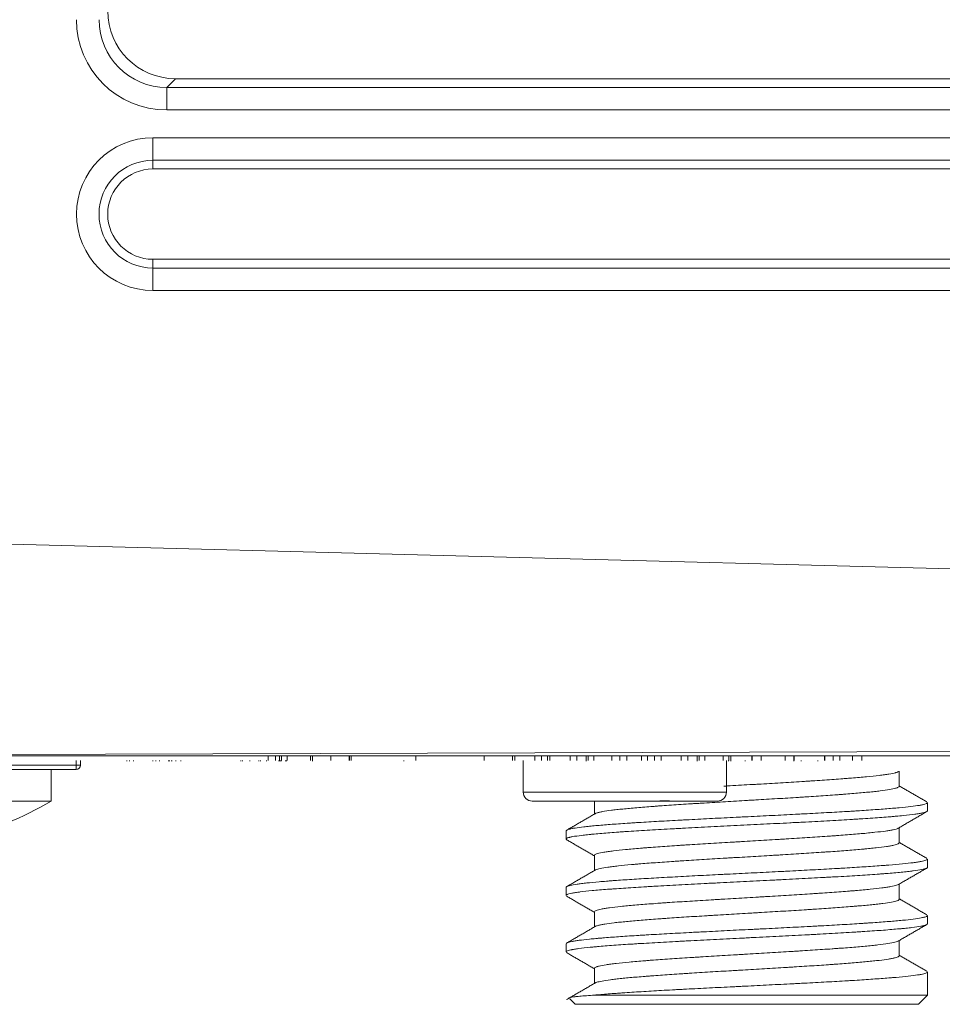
# Model space of a CAD drawing. Header units: millimetres. Extents: x 990 to 1809, y 0 to 562.
# Tile 455 of 550: x 1447 to 1467, y 273 to 295. Entities that reach past the tile are written whole.
import ezdxf

# ---------------------------------------------------------------- set-up
doc = ezdxf.new("R2010")
doc.units = ezdxf.units.MM
doc.layers.add('1', color=7, linetype='Continuous', true_color=0xffffff)
doc.layers.add('10', color=7, linetype='Continuous')

msp = doc.modelspace()

# ---------------------------------------------------------------- linework, layer by layer
at = {"layer": '1', "color": 7, "linetype": 'Continuous', "lineweight": 18}
for p, q in [((1450.503, 293.638), (1450.311, 293.445)), ((1475.504, 293.638), (1450.503, 293.638)), ((1450.311, 293.445), (1474.504, 293.445)), ((1450.311, 292.946), (1450.311, 293.445)), ((1474.504, 292.946), (1450.311, 292.946)), ((1450.004, 292.33), (1474.504, 292.33)), ((1450.004, 291.831), (1450.004, 292.33)), ((1450.004, 291.831), (1450.004, 291.638)), ((1474.504, 291.831), (1450.004, 291.831)), ((1475.504, 291.638), (1450.004, 291.638)), ((1475.504, 289.638), (1450.004, 289.638)), ((1450.004, 289.638), (1450.004, 289.445)), ((1450.004, 289.445), (1475.504, 289.445)), ((1450.004, 289.445), (1450.004, 288.946)), ((1474.504, 288.946), (1450.004, 288.946)), ((1438.411, 283.551), (1474.504, 282.605)), ((1438.448, 278.648), (1474.474, 278.753)), ((1474.484, 278.638), (1438.461, 278.638)), ((1449.425, 278.638), (1449.425, 278.638)), ((1449.425, 278.538), (1449.425, 278.526)), ((1449.485, 278.638), (1449.485, 278.638)), ((1449.485, 278.538), (1449.485, 278.526)), ((1449.572, 278.638), (1449.572, 278.638)), ((1449.572, 278.538), (1449.572, 278.526)), ((1450.003, 278.638), (1450.003, 278.638)), ((1450.003, 278.526), (1450.003, 278.538)), ((1450.066, 278.638), (1450.066, 278.638)), ((1450.066, 278.538), (1450.066, 278.526)), ((1450.149, 278.638), (1450.149, 278.638)), ((1450.149, 278.526), (1450.149, 278.538)), ((1450.348, 278.638), (1450.348, 278.638)), ((1450.348, 278.538), (1450.348, 278.526)), ((1450.363, 278.638), (1450.363, 278.638)), ((1450.363, 278.538), (1450.363, 278.526)), ((1450.369, 278.638), (1450.369, 278.638)), ((1450.369, 278.538), (1450.369, 278.526)), ((1450.416, 278.638), (1450.416, 278.638)), ((1450.416, 278.538), (1450.416, 278.526)), ((1450.422, 278.638), (1450.422, 278.638)), ((1450.422, 278.538), (1450.422, 278.526)), ((1450.512, 278.638), (1450.512, 278.638)), ((1450.512, 278.538), (1450.512, 278.526)), ((1450.623, 278.638), (1450.623, 278.638)), ((1450.623, 278.526), (1450.623, 278.538)), ((1451.951, 278.638), (1451.951, 278.638)), ((1451.951, 278.538), (1451.951, 278.526)), ((1451.99, 278.638), (1451.99, 278.638)), ((1451.99, 278.538), (1451.99, 278.526)), ((1452.147, 278.638), (1452.147, 278.638)), ((1452.147, 278.538), (1452.147, 278.526)), ((1452.353, 278.638), (1452.353, 278.638)), ((1452.353, 278.538), (1452.353, 278.526)), ((1452.387, 278.638), (1452.387, 278.638)), ((1452.387, 278.538), (1452.387, 278.526)), ((1452.521, 278.638), (1452.521, 278.638)), ((1452.521, 278.538), (1452.521, 278.526)), ((1452.555, 278.638), (1452.555, 278.538)), ((1452.559, 278.638), (1452.559, 278.538)), ((1452.607, 278.638), (1452.607, 278.638)), ((1452.721, 278.638), (1452.721, 278.538)), ((1452.793, 278.538), (1452.793, 278.526)), ((1452.81, 278.638), (1452.81, 278.538)), ((1452.814, 278.538), (1452.814, 278.526)), ((1452.826, 278.538), (1452.826, 278.526)), ((1452.835, 278.538), (1452.835, 278.526)), ((1452.846, 278.638), (1452.846, 278.638)), ((1452.846, 278.538), (1452.846, 278.526)), ((1452.852, 278.638), (1452.852, 278.538)), ((1452.941, 278.538), (1452.941, 278.526)), ((1452.945, 278.638), (1452.945, 278.638)), ((1452.962, 278.638), (1452.962, 278.638)), ((1452.962, 278.538), (1452.962, 278.526)), ((1452.975, 278.638), (1452.975, 278.538)), ((1453.493, 278.638), (1453.493, 278.538)), ((1453.536, 278.526), (1453.536, 278.638)), ((1453.944, 278.638), (1453.944, 278.538)), ((1454.347, 278.638), (1454.347, 278.538)), ((1454.356, 278.638), (1454.356, 278.538)), ((1454.394, 278.638), (1454.394, 278.538)), ((1455.561, 278.638), (1455.561, 278.638)), ((1455.561, 278.538), (1455.561, 278.526)), ((1455.824, 278.638), (1455.824, 278.538)), ((1457.34, 278.638), (1457.34, 278.538)), ((1457.965, 278.638), (1457.965, 278.538)), ((1458.017, 278.638), (1458.017, 278.538)), ((1458.461, 278.638), (1458.461, 278.538)), ((1458.61, 278.638), (1458.61, 278.538)), ((1458.744, 278.638), (1458.744, 278.538)), ((1458.796, 278.638), (1458.796, 278.538)), ((1459.24, 278.638), (1459.24, 278.538)), ((1459.389, 278.638), (1459.389, 278.538)), ((1459.595, 278.638), (1459.595, 278.526)), ((1459.639, 278.638), (1459.639, 278.538)), ((1459.766, 278.638), (1459.766, 278.538)), ((1460.169, 278.638), (1460.169, 278.538)), ((1460.5, 278.638), (1460.5, 278.538)), ((1460.822, 278.638), (1460.822, 278.538)), ((1460.954, 278.638), (1460.954, 278.538)), ((1461.114, 278.638), (1461.114, 278.538)), ((1461.255, 278.638), (1461.255, 278.538)), ((1461.704, 278.638), (1461.704, 278.538)), ((1461.85, 278.638), (1461.85, 278.538)), ((1462.057, 278.638), (1462.057, 278.526)), ((1462.101, 278.638), (1462.101, 278.538)), ((1462.228, 278.638), (1462.228, 278.538)), ((1462.63, 278.638), (1462.63, 278.538)), ((1462.752, 278.638), (1462.752, 278.638)), ((1462.752, 278.538), (1462.752, 278.526)), ((1462.758, 278.638), (1462.758, 278.538)), ((1462.802, 278.526), (1462.802, 278.638)), ((1463.122, 278.638), (1463.122, 278.638)), ((1463.122, 278.526), (1463.122, 278.538)), ((1463.269, 278.638), (1463.269, 278.538)), ((1463.277, 278.638), (1463.277, 278.538)), ((1463.473, 278.638), (1463.473, 278.538)), ((1464.003, 278.638), (1464.003, 278.538)), ((1464.199, 278.638), (1464.199, 278.526)), ((1464.201, 278.638), (1464.201, 278.538)), ((1464.356, 278.638), (1464.356, 278.638)), ((1464.356, 278.538), (1464.356, 278.526)), ((1464.726, 278.638), (1464.726, 278.638)), ((1464.726, 278.526), (1464.726, 278.538)), ((1464.873, 278.638), (1464.873, 278.538)), ((1464.881, 278.638), (1464.881, 278.538)), ((1465.067, 278.638), (1465.067, 278.538)), ((1465.216, 278.638), (1465.216, 278.538)), ((1465.492, 278.638), (1465.492, 278.538)), ((1465.7, 278.638), (1465.7, 278.538)), ((1447.754, 277.638), (1447.754, 278.338)), ((1443.254, 277.638), (1447.754, 277.638))]:
    msp.add_line(p, q, dxfattribs=at)
for centre, radius, start, end in [((1450.004, 290.638), 1.692, 90, 270), ((1450.004, 290.638), 1.193, 90, 270), ((1450.004, 290.638), 1, 90, 270), ((1443.254, 285.476), 9.038, 286.0589, 299.8628)]:
    msp.add_arc(centre, radius, start, end, dxfattribs=at)
for centre, major_axis, ratio, start_param, end_param in [((1450.505, 295.139), (1.062, 1.062), 0.998783, 2.356803, 3.926382), ((1450.313, 294.947), (1.416, 1.416), 0.998783, 2.356803, 3.926382), ((1450.313, 294.947), (-1.063, -1.063), 0.997973, 5.498396, 7.067974)]:
    msp.add_ellipse(centre, major_axis=major_axis, ratio=ratio, start_param=start_param, end_param=end_param, dxfattribs=at)
msp.add_open_spline([(1460.34, 278.538), (1460.34, 278.638)], degree=1, dxfattribs=at)
msp.add_open_spline([(1464.199, 278.638), (1464.199, 278.638), (1464.199, 278.638), (1464.199, 278.638), (1464.212, 278.638), (1464.236, 278.638)], degree=3, knots=[0, 0, 0, 0, 0.305261, 0.305261, 1, 1, 1, 1], dxfattribs=at)
at = {"layer": '10', "color": 7, "linetype": 'Continuous', "lineweight": 18}
for p, q in [((1448.304, 278.638), (1448.304, 278.638)), ((1448.304, 278.438), (1448.304, 278.538)), ((1448.404, 278.638), (1448.404, 278.638)), ((1448.404, 278.538), (1448.404, 278.438)), ((1457.254, 278.638), (1457.254, 278.635)), ((1458.204, 278.638), (1458.204, 278.638)), ((1458.204, 278.538), (1458.204, 277.838)), ((1462.704, 278.638), (1462.704, 278.638)), ((1462.704, 277.838), (1462.704, 278.538)), ((1440.594, 278.438), (1448.304, 278.438)), ((1448.304, 278.338), (1440.594, 278.338)), ((1448.404, 278.438), (1448.304, 278.438)), ((1448.304, 278.438), (1448.304, 278.338)), ((1466.529, 277.965), (1466.529, 278.301)), ((1460.454, 277.838), (1458.204, 277.838)), ((1462.704, 277.838), (1460.454, 277.838)), ((1458.404, 277.638), (1460.454, 277.638)), ((1459.779, 277.638), (1459.779, 277.35)), ((1460.454, 277.638), (1462.504, 277.638)), ((1461.232, 277.648), (1461.444, 277.648)), ((1461.554, 277.648), (1461.554, 277.638)), ((1461.854, 277.648), (1461.854, 277.638)), ((1467.154, 277.422), (1467.154, 277.604)), ((1459.154, 276.979), (1459.154, 276.797)), ((1466.529, 276.715), (1466.529, 277.051)), ((1459.779, 276.436), (1459.779, 276.1)), ((1467.154, 276.172), (1467.154, 276.354)), ((1459.154, 275.729), (1459.154, 275.547)), ((1466.529, 275.465), (1466.529, 275.801)), ((1459.779, 275.186), (1459.779, 274.85)), ((1467.154, 274.922), (1467.154, 275.104)), ((1466.529, 274.215), (1466.529, 274.551)), ((1459.154, 274.479), (1459.154, 274.297)), ((1459.779, 273.936), (1459.779, 273.6)), ((1467.154, 273.672), (1467.154, 273.854)), ((1467.154, 273.338), (1467.154, 273.672)), ((1459.233, 273.259), (1459.354, 273.138)), ((1459.738, 273.338), (1467.154, 273.338)), ((1467.154, 273.338), (1466.954, 273.138)), ((1459.354, 273.138), (1466.954, 273.138))]:
    msp.add_line(p, q, dxfattribs=at)
for centre, radius, start, end in [((1448.304, 278.438), 0.1, 270, 0), ((1458.404, 277.838), 0.2, 180, 270), ((1462.504, 277.838), 0.2, 270, 0)]:
    msp.add_arc(centre, radius, start, end, dxfattribs=at)
for points, knots in [([(1466.512, 278.291), (1466.506, 278.288), (1466.499, 278.284), (1466.485, 278.279), (1466.478, 278.276), (1466.462, 278.271), (1466.454, 278.269), (1466.407, 278.257), (1466.359, 278.247), (1466.269, 278.232), (1466.22, 278.225), (1466.164, 278.218), (1466.125, 278.213), (1466.105, 278.21), (1466.002, 278.198), (1465.909, 278.188), (1465.705, 278.169), (1465.593, 278.159), (1465.442, 278.147), (1465.411, 278.144), (1465.348, 278.139), (1465.316, 278.137), (1465.22, 278.13), (1465.154, 278.125), (1464.95, 278.11), (1464.808, 278.1), (1464.623, 278.088), (1464.585, 278.086), (1464.51, 278.081), (1464.471, 278.078), (1464.355, 278.071), (1464.277, 278.066), (1464.041, 278.051), (1463.88, 278.042), (1463.636, 278.027), (1463.513, 278.02), (1463.388, 278.012), (1463.304, 278.007), (1463.263, 278.005), (1463.055, 277.993), (1462.889, 277.983), (1462.7, 277.972), (1462.673, 277.97), (1462.647, 277.969)], [0, 0, 0, 0, 0.030557, 0.030557, 0.053292, 0.053292, 0.076028, 0.076028, 0.16697, 0.16697, 0.212441, 0.235176, 0.235176, 0.257912, 0.257912, 0.348854, 0.348854, 0.439796, 0.439796, 0.462532, 0.462532, 0.485267, 0.485267, 0.530738, 0.530738, 0.621681, 0.621681, 0.644416, 0.644416, 0.667152, 0.667152, 0.712623, 0.712623, 0.803565, 0.803565, 0.849036, 0.871771, 0.871771, 0.894507, 0.894507, 0.985449, 0.985449, 1, 1, 1, 1]), ([(1459.796, 277.36), (1459.806, 277.366), (1459.82, 277.372), (1459.847, 277.38), (1459.855, 277.382), (1459.873, 277.387), (1459.883, 277.39), (1459.915, 277.397), (1459.938, 277.402), (1460.018, 277.416), (1460.081, 277.426), (1460.193, 277.44), (1460.232, 277.445), (1460.296, 277.452), (1460.318, 277.454), (1460.363, 277.459), (1460.386, 277.461), (1460.504, 277.473), (1460.608, 277.483), (1460.831, 277.502), (1460.951, 277.511), (1461.112, 277.523), (1461.145, 277.526), (1461.211, 277.531), (1461.244, 277.533), (1461.345, 277.54), (1461.414, 277.545), (1461.624, 277.559), (1461.77, 277.569), (1461.958, 277.581), (1461.997, 277.583), (1462.074, 277.588), (1462.112, 277.59), (1462.229, 277.597), (1462.307, 277.602), (1462.544, 277.616), (1462.703, 277.626), (1462.944, 277.64), (1463.025, 277.645), (1463.147, 277.652), (1463.188, 277.655), (1463.27, 277.66), (1463.311, 277.662), (1463.513, 277.674), (1463.673, 277.683), (1463.989, 277.702), (1464.145, 277.712), (1464.337, 277.724), (1464.375, 277.726), (1464.451, 277.731), (1464.488, 277.734), (1464.599, 277.741), (1464.672, 277.745), (1464.886, 277.76), (1465.022, 277.769), (1465.186, 277.781), (1465.218, 277.784), (1465.282, 277.788), (1465.313, 277.791), (1465.406, 277.798), (1465.466, 277.803), (1465.639, 277.817), (1465.745, 277.827), (1465.892, 277.841), (1465.962, 277.848), (1466.027, 277.855), (1466.069, 277.86), (1466.089, 277.862), (1466.187, 277.874), (1466.255, 277.884), (1466.369, 277.903), (1466.415, 277.912), (1466.459, 277.924), (1466.467, 277.927), (1466.482, 277.932), (1466.488, 277.934), (1466.506, 277.941), (1466.514, 277.946), (1466.526, 277.956), (1466.529, 277.96), (1466.529, 277.965)], [0, 0, 0, 0, 0.029345, 0.029345, 0.041177, 0.041177, 0.05301, 0.05301, 0.076675, 0.076675, 0.124006, 0.124006, 0.147671, 0.147671, 0.159504, 0.159504, 0.171337, 0.171337, 0.218667, 0.218667, 0.265998, 0.265998, 0.27783, 0.27783, 0.289663, 0.289663, 0.313328, 0.313328, 0.360659, 0.360659, 0.372492, 0.372492, 0.384324, 0.384324, 0.407989, 0.407989, 0.45532, 0.45532, 0.478985, 0.478985, 0.490818, 0.490818, 0.502651, 0.502651, 0.549981, 0.549981, 0.597312, 0.597312, 0.609144, 0.609144, 0.620977, 0.620977, 0.644642, 0.644642, 0.691973, 0.691973, 0.703806, 0.703806, 0.715638, 0.715638, 0.739304, 0.739304, 0.786634, 0.786634, 0.810299, 0.822132, 0.822132, 0.833965, 0.833965, 0.881295, 0.881295, 0.928626, 0.928626, 0.940459, 0.940459, 0.952291, 0.952291, 0.975956, 0.975956, 1, 1, 1, 1]), ([(1467.154, 277.604), (1467.154, 277.602), (1467.153, 277.6), (1467.146, 277.589), (1467.128, 277.58), (1467.084, 277.567), (1467.067, 277.562), (1467.036, 277.556), (1467.025, 277.553), (1467.001, 277.549), (1466.989, 277.547), (1466.923, 277.536), (1466.86, 277.527), (1466.712, 277.509), (1466.627, 277.501), (1466.507, 277.489), (1466.483, 277.487), (1466.432, 277.483), (1466.355, 277.476), (1466.273, 277.47), (1466.103, 277.457), (1465.981, 277.448), (1465.784, 277.435), (1465.717, 277.43), (1465.612, 277.423), (1465.577, 277.421), (1465.505, 277.417), (1465.469, 277.414), (1465.286, 277.403), (1465.135, 277.395), (1464.82, 277.377), (1464.658, 277.368), (1464.448, 277.357), (1464.405, 277.355), (1464.32, 277.351), (1464.192, 277.344), (1464.063, 277.337), (1463.803, 277.324), (1463.629, 277.315), (1463.364, 277.302), (1463.275, 277.298), (1463.142, 277.291), (1463.097, 277.289), (1463.007, 277.285), (1462.963, 277.282), (1462.741, 277.271), (1462.39, 277.254), (1462.048, 277.236), (1461.837, 277.225), (1461.795, 277.223), (1461.711, 277.218), (1461.587, 277.212), (1461.465, 277.205), (1461.227, 277.192), (1461.075, 277.183), (1460.854, 277.17), (1460.782, 277.166), (1460.677, 277.159), (1460.642, 277.157), (1460.573, 277.152), (1460.539, 277.15), (1460.372, 277.139), (1460.247, 277.13), (1460.016, 277.113), (1459.909, 277.104), (1459.787, 277.093), (1459.763, 277.091), (1459.717, 277.086), (1459.694, 277.084), (1459.628, 277.077), (1459.587, 277.073), (1459.472, 277.06), (1459.407, 277.051), (1459.324, 277.038), (1459.3, 277.033), (1459.267, 277.027), (1459.256, 277.024), (1459.237, 277.02), (1459.229, 277.018), (1459.188, 277.007), (1459.168, 276.998), (1459.156, 276.986), (1459.154, 276.983), (1459.154, 276.979)], [0, 0, 0, 0, 0.011001, 0.011001, 0.053309, 0.053309, 0.074463, 0.074463, 0.085041, 0.085041, 0.095618, 0.095618, 0.137926, 0.137926, 0.180234, 0.180234, 0.190811, 0.190811, 0.201388, 0.222543, 0.222543, 0.264851, 0.264851, 0.286005, 0.286005, 0.296582, 0.296582, 0.307159, 0.307159, 0.349468, 0.349468, 0.391776, 0.391776, 0.402353, 0.402353, 0.41293, 0.434084, 0.434084, 0.476393, 0.476393, 0.497547, 0.497547, 0.508124, 0.508124, 0.518701, 0.518701, 0.561009, 0.603318, 0.603318, 0.613895, 0.613895, 0.624472, 0.645626, 0.645626, 0.687934, 0.687934, 0.709088, 0.709088, 0.719665, 0.719665, 0.730243, 0.730243, 0.772551, 0.772551, 0.814859, 0.814859, 0.825436, 0.825436, 0.836013, 0.836013, 0.857167, 0.857167, 0.899476, 0.899476, 0.92063, 0.92063, 0.931207, 0.931207, 0.941784, 0.941784, 0.984092, 0.984092, 1, 1, 1, 1]), ([(1459.169, 276.78), (1459.162, 276.784), (1459.157, 276.788), (1459.151, 276.802), (1459.161, 276.812), (1459.191, 276.824), (1459.198, 276.827), (1459.21, 276.83), (1459.214, 276.832), (1459.223, 276.834), (1459.246, 276.84), (1459.275, 276.846), (1459.353, 276.861), (1459.419, 276.87), (1459.538, 276.885), (1459.581, 276.89), (1459.651, 276.897), (1459.675, 276.9), (1459.724, 276.904), (1459.75, 276.907), (1459.881, 276.919), (1459.997, 276.929), (1460.187, 276.943), (1460.254, 276.948), (1460.357, 276.955), (1460.392, 276.958), (1460.464, 276.963), (1460.501, 276.965), (1460.687, 276.977), (1460.844, 276.987), (1461.172, 277.006), (1461.344, 277.016), (1461.546, 277.027), (1461.568, 277.028), (1461.614, 277.031), (1461.637, 277.032), (1461.705, 277.036), (1461.751, 277.038), (1461.889, 277.045), (1461.982, 277.05), (1462.264, 277.065), (1462.455, 277.075), (1462.745, 277.089), (1462.843, 277.094), (1463.04, 277.104), (1463.138, 277.108), (1463.431, 277.123), (1463.625, 277.133), (1463.913, 277.147), (1464.009, 277.152), (1464.152, 277.16), (1464.199, 277.162), (1464.27, 277.166), (1464.294, 277.167), (1464.341, 277.169), (1464.364, 277.171), (1464.575, 277.181), (1464.755, 277.191), (1465.104, 277.211), (1465.272, 277.22), (1465.474, 277.233), (1465.514, 277.235), (1465.593, 277.24), (1465.709, 277.247), (1465.819, 277.254), (1466.032, 277.269), (1466.164, 277.279), (1466.316, 277.291), (1466.361, 277.294), (1466.404, 277.298), (1466.433, 277.301), (1466.447, 277.302), (1466.516, 277.308), (1466.568, 277.313), (1466.715, 277.327), (1466.8, 277.337), (1466.908, 277.351), (1466.94, 277.356), (1466.985, 277.364), (1466.998, 277.366), (1467.025, 277.371), (1467.037, 277.374), (1467.093, 277.386), (1467.123, 277.395), (1467.149, 277.411), (1467.154, 277.416), (1467.154, 277.422)], [0, 0, 0, 0, 0.020156, 0.020156, 0.065553, 0.065553, 0.076902, 0.076902, 0.082576, 0.082576, 0.088251, 0.110949, 0.110949, 0.156346, 0.156346, 0.179044, 0.179044, 0.190394, 0.190394, 0.201743, 0.201743, 0.247139, 0.247139, 0.269838, 0.269838, 0.281187, 0.281187, 0.292536, 0.292536, 0.337933, 0.337933, 0.38333, 0.38333, 0.389004, 0.389004, 0.394679, 0.394679, 0.406028, 0.406028, 0.428726, 0.428726, 0.474123, 0.474123, 0.496822, 0.496822, 0.51952, 0.51952, 0.564917, 0.564917, 0.587615, 0.587615, 0.598964, 0.598964, 0.604639, 0.604639, 0.610313, 0.610313, 0.65571, 0.65571, 0.701107, 0.701107, 0.712456, 0.712456, 0.723805, 0.746504, 0.746504, 0.7919, 0.7919, 0.803249, 0.808924, 0.808924, 0.814599, 0.814599, 0.837297, 0.837297, 0.882694, 0.882694, 0.905392, 0.905392, 0.916741, 0.916741, 0.928091, 0.928091, 0.973487, 0.973487, 1, 1, 1, 1]), ([(1466.511, 277.041), (1466.508, 277.039), (1466.504, 277.037), (1466.479, 277.025), (1466.445, 277.016), (1466.388, 277.003), (1466.376, 277.001), (1466.35, 276.996), (1466.336, 276.993), (1466.293, 276.986), (1466.261, 276.981), (1466.159, 276.966), (1466.08, 276.957), (1465.968, 276.945), (1465.944, 276.942), (1465.897, 276.937), (1465.872, 276.935), (1465.796, 276.927), (1465.744, 276.922), (1465.58, 276.908), (1465.462, 276.898), (1465.273, 276.884), (1465.208, 276.879), (1465.107, 276.871), (1465.073, 276.869), (1465.003, 276.864), (1464.968, 276.861), (1464.791, 276.849), (1464.645, 276.839), (1464.342, 276.82), (1464.185, 276.81), (1463.983, 276.798), (1463.943, 276.795), (1463.861, 276.791), (1463.821, 276.788), (1463.699, 276.781), (1463.617, 276.776), (1463.371, 276.761), (1463.206, 276.751), (1462.998, 276.739), (1462.956, 276.737), (1462.873, 276.732), (1462.831, 276.729), (1462.707, 276.722), (1462.625, 276.717), (1462.381, 276.703), (1462.221, 276.693), (1461.986, 276.678), (1461.909, 276.673), (1461.794, 276.666), (1461.755, 276.663), (1461.68, 276.659), (1461.642, 276.656), (1461.458, 276.644), (1461.317, 276.634), (1461.116, 276.62), (1461.018, 276.612), (1460.924, 276.605), (1460.862, 276.6), (1460.832, 276.597), (1460.682, 276.585), (1460.572, 276.576), (1460.372, 276.556), (1460.281, 276.546), (1460.18, 276.534), (1460.161, 276.532), (1460.123, 276.527), (1460.105, 276.524), (1460.053, 276.517), (1460.021, 276.512), (1459.935, 276.497), (1459.888, 276.488), (1459.836, 276.473), (1459.822, 276.468), (1459.799, 276.458), (1459.791, 276.453), (1459.781, 276.444), (1459.779, 276.44), (1459.779, 276.436)], [0, 0, 0, 0, 0.009315, 0.009315, 0.05783, 0.05783, 0.069959, 0.069959, 0.082088, 0.082088, 0.106345, 0.106345, 0.154861, 0.154861, 0.16699, 0.16699, 0.179119, 0.179119, 0.203376, 0.203376, 0.251892, 0.251892, 0.276149, 0.276149, 0.288278, 0.288278, 0.300407, 0.300407, 0.348923, 0.348923, 0.397438, 0.397438, 0.409567, 0.409567, 0.421696, 0.421696, 0.445953, 0.445953, 0.494469, 0.494469, 0.506598, 0.506598, 0.518727, 0.518727, 0.542984, 0.542984, 0.5915, 0.5915, 0.615757, 0.615757, 0.627886, 0.627886, 0.640015, 0.640015, 0.688531, 0.688531, 0.712788, 0.724917, 0.724917, 0.737046, 0.737046, 0.785561, 0.785561, 0.834077, 0.834077, 0.846206, 0.846206, 0.858334, 0.858334, 0.882592, 0.882592, 0.931108, 0.931108, 0.955365, 0.955365, 0.979623, 0.979623, 1, 1, 1, 1]), ([(1459.797, 276.11), (1459.801, 276.113), (1459.805, 276.115), (1459.833, 276.127), (1459.867, 276.136), (1459.956, 276.155), (1460.011, 276.165), (1460.096, 276.177), (1460.113, 276.179), (1460.149, 276.184), (1460.168, 276.187), (1460.226, 276.194), (1460.267, 276.199), (1460.397, 276.213), (1460.494, 276.222), (1460.626, 276.234), (1460.653, 276.237), (1460.709, 276.242), (1460.737, 276.244), (1460.824, 276.251), (1460.883, 276.256), (1461.066, 276.27), (1461.196, 276.28), (1461.399, 276.294), (1461.504, 276.301), (1461.612, 276.308), (1461.686, 276.313), (1461.722, 276.316), (1461.908, 276.328), (1462.059, 276.337), (1462.369, 276.356), (1462.527, 276.365), (1462.729, 276.377), (1462.77, 276.38), (1462.851, 276.385), (1462.891, 276.387), (1463.013, 276.394), (1463.093, 276.399), (1463.335, 276.413), (1463.496, 276.423), (1463.697, 276.435), (1463.737, 276.437), (1463.817, 276.442), (1463.857, 276.444), (1463.976, 276.452), (1464.055, 276.456), (1464.287, 276.471), (1464.438, 276.48), (1464.657, 276.494), (1464.765, 276.502), (1464.871, 276.509), (1464.94, 276.514), (1464.975, 276.516), (1465.145, 276.528), (1465.273, 276.538), (1465.515, 276.557), (1465.628, 276.566), (1465.759, 276.578), (1465.785, 276.58), (1465.835, 276.585), (1465.86, 276.588), (1465.931, 276.595), (1465.976, 276.6), (1466.104, 276.614), (1466.18, 276.623), (1466.277, 276.638), (1466.307, 276.643), (1466.362, 276.652), (1466.386, 276.657), (1466.451, 276.671), (1466.483, 276.681), (1466.513, 276.695), (1466.524, 276.702), (1466.528, 276.709), (1466.529, 276.713), (1466.529, 276.714), (1466.529, 276.715)], [0, 0, 0, 0, 0.011555, 0.011555, 0.058913, 0.058913, 0.10627, 0.10627, 0.11811, 0.11811, 0.129949, 0.129949, 0.153628, 0.153628, 0.200985, 0.200985, 0.212825, 0.212825, 0.224664, 0.224664, 0.248343, 0.248343, 0.2957, 0.2957, 0.319379, 0.331218, 0.331218, 0.343058, 0.343058, 0.390415, 0.390415, 0.437773, 0.437773, 0.449612, 0.449612, 0.461451, 0.461451, 0.48513, 0.48513, 0.532488, 0.532488, 0.544327, 0.544327, 0.556166, 0.556166, 0.579845, 0.579845, 0.627202, 0.627202, 0.650881, 0.662721, 0.662721, 0.67456, 0.67456, 0.721917, 0.721917, 0.769275, 0.769275, 0.781114, 0.781114, 0.792954, 0.792954, 0.816632, 0.816632, 0.86399, 0.86399, 0.887669, 0.887669, 0.911347, 0.911347, 0.958705, 0.958705, 0.982384, 0.994223, 0.994223, 1, 1, 1, 1]), ([(1467.154, 276.354), (1467.154, 276.352), (1467.153, 276.35), (1467.15, 276.345), (1467.148, 276.343), (1467.139, 276.337), (1467.13, 276.332), (1467.095, 276.319), (1467.06, 276.31), (1466.99, 276.297), (1466.964, 276.293), (1466.92, 276.286), (1466.905, 276.284), (1466.873, 276.279), (1466.856, 276.277), (1466.77, 276.266), (1466.61, 276.248), (1466.411, 276.231), (1466.274, 276.22), (1466.246, 276.218), (1466.189, 276.213), (1466.159, 276.211), (1466.07, 276.204), (1466.008, 276.2), (1465.818, 276.187), (1465.684, 276.178), (1465.471, 276.165), (1465.398, 276.16), (1465.286, 276.154), (1465.249, 276.151), (1465.172, 276.147), (1465.133, 276.145), (1464.938, 276.134), (1464.778, 276.125), (1464.449, 276.107), (1464.281, 276.099), (1464.065, 276.087), (1464.022, 276.085), (1463.934, 276.081), (1463.891, 276.079), (1463.759, 276.072), (1463.671, 276.068), (1463.406, 276.054), (1463.23, 276.046), (1462.965, 276.032), (1462.877, 276.028), (1462.744, 276.021), (1462.7, 276.019), (1462.612, 276.015), (1462.567, 276.012), (1462.347, 276.001), (1462.174, 275.993), (1461.836, 275.975), (1461.67, 275.966), (1461.428, 275.953), (1461.348, 275.949), (1461.19, 275.94), (1461.113, 275.935), (1460.887, 275.922), (1460.744, 275.913), (1460.471, 275.896), (1460.342, 275.887), (1460.19, 275.876), (1460.161, 275.874), (1460.102, 275.869), (1460.017, 275.862), (1459.937, 275.856), (1459.784, 275.843), (1459.692, 275.834), (1459.569, 275.821), (1459.53, 275.816), (1459.476, 275.81), (1459.459, 275.808), (1459.425, 275.803), (1459.41, 275.801), (1459.334, 275.79), (1459.285, 275.781), (1459.209, 275.763), (1459.183, 275.755), (1459.164, 275.744), (1459.161, 275.741), (1459.157, 275.737), (1459.155, 275.735), (1459.154, 275.732), (1459.154, 275.731), (1459.154, 275.73)], [0, 0, 0, 0, 0.010588, 0.010588, 0.021176, 0.021176, 0.042351, 0.042351, 0.084703, 0.084703, 0.105878, 0.105878, 0.116466, 0.116466, 0.127054, 0.127054, 0.169406, 0.211757, 0.211757, 0.222345, 0.222345, 0.232933, 0.232933, 0.254108, 0.254108, 0.29646, 0.29646, 0.317635, 0.317635, 0.328223, 0.328223, 0.338811, 0.338811, 0.381162, 0.381162, 0.423514, 0.423514, 0.434102, 0.434102, 0.444689, 0.444689, 0.465865, 0.465865, 0.508217, 0.508217, 0.529392, 0.529392, 0.53998, 0.53998, 0.550568, 0.550568, 0.592919, 0.592919, 0.635271, 0.635271, 0.656446, 0.656446, 0.677622, 0.677622, 0.719973, 0.719973, 0.762325, 0.762325, 0.772913, 0.772913, 0.7835, 0.804676, 0.804676, 0.847028, 0.847028, 0.868203, 0.868203, 0.878791, 0.878791, 0.889379, 0.889379, 0.93173, 0.93173, 0.974082, 0.974082, 0.98467, 0.98467, 0.995257, 0.995257, 1, 1, 1, 1]), ([(1459.154, 275.547), (1459.154, 275.549), (1459.155, 275.551), (1459.158, 275.555), (1459.16, 275.558), (1459.167, 275.563), (1459.171, 275.565), (1459.196, 275.577), (1459.231, 275.587), (1459.303, 275.602), (1459.331, 275.606), (1459.378, 275.614), (1459.394, 275.616), (1459.42, 275.62), (1459.429, 275.621), (1459.448, 275.623), (1459.457, 275.625), (1459.542, 275.636), (1459.72, 275.655), (1459.945, 275.675), (1460.102, 275.687), (1460.134, 275.689), (1460.199, 275.694), (1460.233, 275.696), (1460.334, 275.704), (1460.404, 275.709), (1460.621, 275.723), (1460.775, 275.733), (1460.979, 275.745), (1461.041, 275.749), (1461.104, 275.752), (1461.146, 275.755), (1461.168, 275.756), (1461.275, 275.762), (1461.362, 275.767), (1461.627, 275.781), (1461.809, 275.791), (1462.088, 275.806), (1462.183, 275.811), (1462.327, 275.818), (1462.375, 275.82), (1462.472, 275.825), (1462.52, 275.828), (1462.763, 275.84), (1462.957, 275.85), (1463.346, 275.869), (1463.541, 275.879), (1463.761, 275.89), (1463.785, 275.891), (1463.834, 275.893), (1463.906, 275.897), (1463.978, 275.901), (1464.121, 275.908), (1464.216, 275.913), (1464.495, 275.927), (1464.677, 275.937), (1464.899, 275.949), (1464.943, 275.952), (1465.03, 275.957), (1465.074, 275.959), (1465.202, 275.966), (1465.286, 275.971), (1465.529, 275.986), (1465.683, 275.995), (1465.901, 276.01), (1465.971, 276.015), (1466.073, 276.022), (1466.107, 276.025), (1466.172, 276.029), (1466.204, 276.032), (1466.36, 276.044), (1466.473, 276.054), (1466.625, 276.068), (1466.672, 276.073), (1466.739, 276.08), (1466.771, 276.084), (1466.802, 276.088), (1466.822, 276.09), (1466.831, 276.091), (1466.917, 276.102), (1466.98, 276.112), (1467.077, 276.132), (1467.111, 276.141), (1467.137, 276.153), (1467.141, 276.156), (1467.148, 276.161), (1467.151, 276.163), (1467.154, 276.168), (1467.154, 276.17), (1467.154, 276.172)], [0, 0, 0, 0, 0.009525, 0.009525, 0.021198, 0.021198, 0.032872, 0.032872, 0.079566, 0.079566, 0.102913, 0.102913, 0.114587, 0.114587, 0.120423, 0.120423, 0.12626, 0.12626, 0.172954, 0.219648, 0.219648, 0.231322, 0.231322, 0.242995, 0.242995, 0.266342, 0.266342, 0.313036, 0.313036, 0.32471, 0.330547, 0.330547, 0.336383, 0.336383, 0.35973, 0.35973, 0.406424, 0.406424, 0.429771, 0.429771, 0.441445, 0.441445, 0.453118, 0.453118, 0.499812, 0.499812, 0.546507, 0.546507, 0.552343, 0.552343, 0.55818, 0.569854, 0.569854, 0.593201, 0.593201, 0.639895, 0.639895, 0.651568, 0.651568, 0.663242, 0.663242, 0.686589, 0.686589, 0.733283, 0.733283, 0.75663, 0.75663, 0.768303, 0.768303, 0.779977, 0.779977, 0.826671, 0.826671, 0.850018, 0.850018, 0.861691, 0.867528, 0.867528, 0.873365, 0.873365, 0.920059, 0.920059, 0.966753, 0.966753, 0.978427, 0.978427, 0.9901, 0.9901, 1, 1, 1, 1]), ([(1466.513, 275.792), (1466.512, 275.791), (1466.51, 275.79), (1466.499, 275.784), (1466.486, 275.779), (1466.441, 275.764), (1466.398, 275.755), (1466.317, 275.74), (1466.287, 275.735), (1466.238, 275.728), (1466.221, 275.725), (1466.185, 275.72), (1466.166, 275.718), (1466.07, 275.706), (1465.983, 275.696), (1465.789, 275.676), (1465.682, 275.667), (1465.536, 275.654), (1465.506, 275.652), (1465.446, 275.647), (1465.415, 275.645), (1465.322, 275.637), (1465.258, 275.632), (1465.06, 275.618), (1464.922, 275.608), (1464.74, 275.596), (1464.703, 275.593), (1464.628, 275.588), (1464.59, 275.586), (1464.476, 275.579), (1464.4, 275.574), (1464.167, 275.559), (1464.008, 275.549), (1463.765, 275.535), (1463.683, 275.53), (1463.559, 275.522), (1463.518, 275.52), (1463.435, 275.515), (1463.393, 275.513), (1463.186, 275.5), (1463.021, 275.491), (1462.774, 275.476), (1462.651, 275.469), (1462.528, 275.461), (1462.446, 275.457), (1462.405, 275.454), (1462.203, 275.442), (1462.045, 275.432), (1461.739, 275.412), (1461.59, 275.403), (1461.411, 275.391), (1461.375, 275.388), (1461.304, 275.383), (1461.27, 275.381), (1461.167, 275.373), (1461.101, 275.368), (1460.908, 275.354), (1460.787, 275.344), (1460.619, 275.329), (1460.564, 275.325), (1460.46, 275.315), (1460.411, 275.31), (1460.271, 275.295), (1460.188, 275.285), (1460.08, 275.271), (1460.047, 275.266), (1460.001, 275.259), (1459.986, 275.256), (1459.959, 275.251), (1459.945, 275.249), (1459.883, 275.237), (1459.846, 275.227), (1459.795, 275.207), (1459.781, 275.198), (1459.779, 275.187), (1459.779, 275.187), (1459.779, 275.186)], [0, 0, 0, 0, 0.004649, 0.004649, 0.02886, 0.02886, 0.077281, 0.077281, 0.101492, 0.101492, 0.113597, 0.113597, 0.125703, 0.125703, 0.174124, 0.174124, 0.222546, 0.222546, 0.234651, 0.234651, 0.246756, 0.246756, 0.270967, 0.270967, 0.319389, 0.319389, 0.331494, 0.331494, 0.343599, 0.343599, 0.36781, 0.36781, 0.416232, 0.416232, 0.440442, 0.440442, 0.452548, 0.452548, 0.464653, 0.464653, 0.513075, 0.513075, 0.537285, 0.549391, 0.549391, 0.561496, 0.561496, 0.609918, 0.609918, 0.658339, 0.658339, 0.670444, 0.670444, 0.68255, 0.68255, 0.70676, 0.70676, 0.755182, 0.755182, 0.779393, 0.779393, 0.803603, 0.803603, 0.852025, 0.852025, 0.876236, 0.876236, 0.888341, 0.888341, 0.900446, 0.900446, 0.948868, 0.948868, 0.997289, 0.997289, 1, 1, 1, 1]), ([(1459.795, 274.86), (1459.81, 274.868), (1459.833, 274.877), (1459.876, 274.888), (1459.885, 274.89), (1459.907, 274.895), (1459.918, 274.897), (1459.954, 274.905), (1459.981, 274.91), (1460.07, 274.924), (1460.139, 274.933), (1460.258, 274.948), (1460.322, 274.955), (1460.391, 274.962), (1460.439, 274.967), (1460.464, 274.969), (1460.589, 274.981), (1460.697, 274.991), (1460.929, 275.01), (1461.053, 275.019), (1461.218, 275.031), (1461.252, 275.034), (1461.32, 275.038), (1461.354, 275.041), (1461.458, 275.048), (1461.529, 275.053), (1461.744, 275.067), (1461.892, 275.077), (1462.121, 275.091), (1462.199, 275.096), (1462.317, 275.103), (1462.357, 275.105), (1462.436, 275.11), (1462.476, 275.112), (1462.675, 275.124), (1462.835, 275.134), (1463.077, 275.148), (1463.157, 275.153), (1463.279, 275.16), (1463.32, 275.162), (1463.401, 275.167), (1463.442, 275.17), (1463.645, 275.182), (1463.964, 275.201), (1464.271, 275.22), (1464.46, 275.232), (1464.497, 275.234), (1464.572, 275.239), (1464.609, 275.241), (1464.718, 275.248), (1464.789, 275.253), (1464.998, 275.267), (1465.131, 275.277), (1465.321, 275.291), (1465.383, 275.296), (1465.473, 275.303), (1465.502, 275.306), (1465.56, 275.311), (1465.588, 275.313), (1465.727, 275.325), (1465.829, 275.334), (1465.967, 275.349), (1466.033, 275.356), (1466.094, 275.363), (1466.133, 275.368), (1466.152, 275.37), (1466.243, 275.382), (1466.305, 275.392), (1466.407, 275.411), (1466.447, 275.42), (1466.483, 275.432), (1466.49, 275.435), (1466.501, 275.439), (1466.506, 275.442), (1466.519, 275.449), (1466.525, 275.454), (1466.529, 275.461), (1466.529, 275.463), (1466.529, 275.465)], [0, 0, 0, 0, 0.042771, 0.042771, 0.054599, 0.054599, 0.066427, 0.066427, 0.090083, 0.090083, 0.137396, 0.137396, 0.161052, 0.17288, 0.17288, 0.184708, 0.184708, 0.232021, 0.232021, 0.279334, 0.279334, 0.291162, 0.291162, 0.30299, 0.30299, 0.326646, 0.326646, 0.373959, 0.373959, 0.397615, 0.397615, 0.409443, 0.409443, 0.421272, 0.421272, 0.468584, 0.468584, 0.49224, 0.49224, 0.504069, 0.504069, 0.515897, 0.515897, 0.563209, 0.610522, 0.610522, 0.62235, 0.62235, 0.634178, 0.634178, 0.657835, 0.657835, 0.705147, 0.705147, 0.728804, 0.728804, 0.740632, 0.740632, 0.75246, 0.75246, 0.799772, 0.799772, 0.823429, 0.835257, 0.835257, 0.847085, 0.847085, 0.894398, 0.894398, 0.94171, 0.94171, 0.953538, 0.953538, 0.965367, 0.965367, 0.989023, 0.989023, 1, 1, 1, 1]), ([(1467.154, 275.104), (1467.154, 275.098), (1467.148, 275.091), (1467.125, 275.08), (1467.114, 275.076), (1467.091, 275.069), (1467.083, 275.067), (1467.066, 275.062), (1467.056, 275.06), (1467.005, 275.049), (1466.952, 275.04), (1466.826, 275.023), (1466.752, 275.014), (1466.645, 275.003), (1466.623, 275.001), (1466.578, 274.996), (1466.508, 274.989), (1466.433, 274.983), (1466.277, 274.97), (1466.163, 274.961), (1465.979, 274.948), (1465.915, 274.943), (1465.816, 274.937), (1465.783, 274.934), (1465.715, 274.93), (1465.681, 274.928), (1465.507, 274.917), (1465.362, 274.908), (1465.059, 274.89), (1464.901, 274.882), (1464.696, 274.871), (1464.655, 274.868), (1464.572, 274.864), (1464.447, 274.857), (1464.32, 274.851), (1464.065, 274.837), (1463.892, 274.829), (1463.629, 274.815), (1463.541, 274.811), (1463.408, 274.804), (1463.363, 274.802), (1463.274, 274.798), (1463.229, 274.796), (1463.007, 274.785), (1462.83, 274.776), (1462.48, 274.758), (1462.306, 274.749), (1462.091, 274.738), (1462.048, 274.736), (1461.962, 274.732), (1461.835, 274.725), (1461.71, 274.718), (1461.465, 274.705), (1461.307, 274.696), (1461.077, 274.683), (1461.002, 274.679), (1460.891, 274.672), (1460.854, 274.67), (1460.781, 274.665), (1460.746, 274.663), (1460.569, 274.652), (1460.437, 274.644), (1460.189, 274.626), (1460.073, 274.617), (1459.938, 274.606), (1459.912, 274.604), (1459.86, 274.599), (1459.835, 274.597), (1459.762, 274.59), (1459.716, 274.586), (1459.585, 274.573), (1459.509, 274.564), (1459.41, 274.551), (1459.379, 274.547), (1459.338, 274.54), (1459.325, 274.538), (1459.3, 274.533), (1459.288, 274.531), (1459.233, 274.52), (1459.201, 274.511), (1459.163, 274.495), (1459.154, 274.487), (1459.154, 274.479)], [0, 0, 0, 0, 0.031984, 0.031984, 0.053139, 0.053139, 0.063716, 0.063716, 0.074293, 0.074293, 0.116601, 0.116601, 0.158909, 0.158909, 0.169486, 0.169486, 0.180064, 0.201218, 0.201218, 0.243526, 0.243526, 0.26468, 0.26468, 0.275257, 0.275257, 0.285834, 0.285834, 0.328143, 0.328143, 0.370451, 0.370451, 0.381028, 0.381028, 0.391605, 0.412759, 0.412759, 0.455068, 0.455068, 0.476222, 0.476222, 0.486799, 0.486799, 0.497376, 0.497376, 0.539684, 0.539684, 0.581993, 0.581993, 0.59257, 0.59257, 0.603147, 0.624301, 0.624301, 0.666609, 0.666609, 0.687764, 0.687764, 0.698341, 0.698341, 0.708918, 0.708918, 0.751226, 0.751226, 0.793534, 0.793534, 0.804111, 0.804111, 0.814689, 0.814689, 0.835843, 0.835843, 0.878151, 0.878151, 0.899305, 0.899305, 0.909882, 0.909882, 0.920459, 0.920459, 0.962768, 0.962768, 1, 1, 1, 1]), ([(1459.154, 274.297), (1459.154, 274.302), (1459.159, 274.308), (1459.184, 274.323), (1459.215, 274.333), (1459.265, 274.344), (1459.271, 274.345), (1459.283, 274.348), (1459.302, 274.351), (1459.35, 274.36), (1459.399, 274.367), (1459.507, 274.381), (1459.591, 274.391), (1459.714, 274.403), (1459.739, 274.406), (1459.791, 274.411), (1459.818, 274.413), (1459.901, 274.421), (1459.959, 274.425), (1460.141, 274.44), (1460.273, 274.449), (1460.486, 274.464), (1460.559, 274.469), (1460.674, 274.476), (1460.713, 274.479), (1460.792, 274.484), (1460.831, 274.486), (1461.033, 274.498), (1461.2, 274.508), (1461.462, 274.522), (1461.55, 274.527), (1461.686, 274.535), (1461.755, 274.538), (1461.824, 274.542), (1461.871, 274.544), (1461.894, 274.546), (1462.105, 274.557), (1462.295, 274.566), (1462.678, 274.586), (1462.872, 274.595), (1463.118, 274.607), (1463.167, 274.61), (1463.265, 274.615), (1463.315, 274.617), (1463.462, 274.625), (1463.559, 274.63), (1463.849, 274.644), (1464.04, 274.654), (1464.322, 274.668), (1464.415, 274.673), (1464.531, 274.679), (1464.554, 274.68), (1464.6, 274.683), (1464.669, 274.687), (1464.737, 274.69), (1464.96, 274.702), (1465.132, 274.712), (1465.378, 274.727), (1465.459, 274.732), (1465.577, 274.739), (1465.616, 274.741), (1465.692, 274.746), (1465.73, 274.749), (1465.917, 274.761), (1466.054, 274.77), (1466.309, 274.79), (1466.425, 274.8), (1466.544, 274.811), (1466.557, 274.812), (1466.582, 274.814), (1466.595, 274.815), (1466.632, 274.819), (1466.656, 274.822), (1466.726, 274.829), (1466.769, 274.834), (1466.888, 274.848), (1466.954, 274.858), (1467.019, 274.87), (1467.032, 274.873), (1467.055, 274.877), (1467.065, 274.88), (1467.095, 274.887), (1467.11, 274.892), (1467.144, 274.905), (1467.154, 274.914), (1467.154, 274.922)], [0, 0, 0, 0, 0.026865, 0.026865, 0.073507, 0.073507, 0.079337, 0.079337, 0.085167, 0.096828, 0.120149, 0.120149, 0.16679, 0.16679, 0.178451, 0.178451, 0.190111, 0.190111, 0.213432, 0.213432, 0.260074, 0.260074, 0.283395, 0.283395, 0.295055, 0.295055, 0.306716, 0.306716, 0.353357, 0.353357, 0.376678, 0.376678, 0.388339, 0.394169, 0.394169, 0.399999, 0.399999, 0.446641, 0.446641, 0.493283, 0.493283, 0.504943, 0.504943, 0.516603, 0.516603, 0.539924, 0.539924, 0.586566, 0.586566, 0.609887, 0.609887, 0.615717, 0.615717, 0.621547, 0.633208, 0.633208, 0.67985, 0.67985, 0.703171, 0.703171, 0.714831, 0.714831, 0.726491, 0.726491, 0.773133, 0.773133, 0.819775, 0.819775, 0.825605, 0.825605, 0.831435, 0.831435, 0.843096, 0.843096, 0.866417, 0.866417, 0.913058, 0.913058, 0.924719, 0.924719, 0.936379, 0.936379, 0.9597, 0.9597, 1, 1, 1, 1]), ([(1466.513, 274.541), (1466.497, 274.532), (1466.47, 274.523), (1466.393, 274.503), (1466.342, 274.494), (1466.217, 274.474), (1466.144, 274.465), (1466.038, 274.452), (1466.016, 274.45), (1465.971, 274.445), (1465.947, 274.442), (1465.876, 274.435), (1465.826, 274.43), (1465.67, 274.416), (1465.556, 274.406), (1465.373, 274.391), (1465.31, 274.386), (1465.212, 274.379), (1465.178, 274.377), (1465.111, 274.372), (1465.077, 274.369), (1464.905, 274.357), (1464.762, 274.347), (1464.538, 274.333), (1464.462, 274.328), (1464.346, 274.32), (1464.307, 274.318), (1464.229, 274.313), (1464.189, 274.31), (1463.989, 274.298), (1463.667, 274.279), (1463.337, 274.259), (1463.128, 274.247), (1463.087, 274.244), (1463.003, 274.24), (1462.961, 274.237), (1462.837, 274.23), (1462.755, 274.225), (1462.509, 274.21), (1462.348, 274.201), (1462.15, 274.188), (1462.11, 274.186), (1462.031, 274.181), (1461.992, 274.179), (1461.875, 274.171), (1461.798, 274.166), (1461.573, 274.152), (1461.429, 274.142), (1461.222, 274.127), (1461.121, 274.12), (1461.024, 274.113), (1460.959, 274.108), (1460.928, 274.105), (1460.773, 274.093), (1460.659, 274.083), (1460.448, 274.064), (1460.352, 274.054), (1460.244, 274.042), (1460.223, 274.039), (1460.183, 274.034), (1460.163, 274.032), (1460.107, 274.025), (1460.072, 274.02), (1459.977, 274.005), (1459.924, 273.995), (1459.873, 273.983), (1459.864, 273.981), (1459.846, 273.976), (1459.838, 273.973), (1459.816, 273.966), (1459.805, 273.961), (1459.785, 273.949), (1459.779, 273.943), (1459.779, 273.936)], [0, 0, 0, 0, 0.046115, 0.046115, 0.094555, 0.094555, 0.142995, 0.142995, 0.155105, 0.155105, 0.167215, 0.167215, 0.191435, 0.191435, 0.239876, 0.239876, 0.264096, 0.264096, 0.276206, 0.276206, 0.288316, 0.288316, 0.336756, 0.336756, 0.360976, 0.360976, 0.373086, 0.373086, 0.385196, 0.385196, 0.433637, 0.482077, 0.482077, 0.494187, 0.494187, 0.506297, 0.506297, 0.530517, 0.530517, 0.578957, 0.578957, 0.591067, 0.591067, 0.603177, 0.603177, 0.627397, 0.627397, 0.675838, 0.675838, 0.700058, 0.712168, 0.712168, 0.724278, 0.724278, 0.772718, 0.772718, 0.821158, 0.821158, 0.833268, 0.833268, 0.845379, 0.845379, 0.869599, 0.869599, 0.918039, 0.918039, 0.930149, 0.930149, 0.942259, 0.942259, 0.966479, 0.966479, 1, 1, 1, 1]), ([(1459.797, 273.61), (1459.797, 273.611), (1459.801, 273.613), (1459.806, 273.616), (1459.818, 273.62), (1459.824, 273.623), (1459.86, 273.635), (1459.9, 273.644), (1460.001, 273.663), (1460.063, 273.673), (1460.153, 273.685), (1460.172, 273.687), (1460.212, 273.692), (1460.232, 273.694), (1460.294, 273.702), (1460.338, 273.706), (1460.476, 273.721), (1460.578, 273.73), (1460.743, 273.744), (1460.801, 273.749), (1460.891, 273.756), (1460.921, 273.759), (1460.983, 273.764), (1461.014, 273.766), (1461.172, 273.778), (1461.305, 273.787), (1461.514, 273.802), (1461.621, 273.809), (1461.731, 273.816), (1461.805, 273.821), (1461.843, 273.823), (1462.032, 273.835), (1462.185, 273.845), (1462.498, 273.864), (1462.658, 273.873), (1462.86, 273.885), (1462.9, 273.888), (1462.982, 273.893), (1463.023, 273.895), (1463.145, 273.902), (1463.226, 273.907), (1463.468, 273.921), (1463.628, 273.931), (1463.866, 273.945), (1463.945, 273.95), (1464.064, 273.957), (1464.103, 273.959), (1464.181, 273.964), (1464.22, 273.967), (1464.411, 273.979), (1464.56, 273.988), (1464.774, 274.002), (1464.88, 274.009), (1464.983, 274.017), (1465.051, 274.021), (1465.084, 274.024), (1465.251, 274.036), (1465.375, 274.045), (1465.608, 274.064), (1465.716, 274.074), (1465.841, 274.086), (1465.865, 274.088), (1465.913, 274.093), (1465.936, 274.095), (1466.004, 274.103), (1466.047, 274.107), (1466.167, 274.122), (1466.236, 274.131), (1466.325, 274.146), (1466.352, 274.15), (1466.388, 274.157), (1466.4, 274.16), (1466.421, 274.165), (1466.431, 274.167), (1466.478, 274.179), (1466.503, 274.188), (1466.525, 274.204), (1466.529, 274.21), (1466.529, 274.215)], [0, 0, 0, 0, 0.000568, 0.012405, 0.012405, 0.024242, 0.024242, 0.071591, 0.071591, 0.118939, 0.118939, 0.130776, 0.130776, 0.142614, 0.142614, 0.166288, 0.166288, 0.213636, 0.213636, 0.237311, 0.237311, 0.249148, 0.249148, 0.260985, 0.260985, 0.308333, 0.308333, 0.332008, 0.343845, 0.343845, 0.355682, 0.355682, 0.40303, 0.40303, 0.450379, 0.450379, 0.462216, 0.462216, 0.474053, 0.474053, 0.497727, 0.497727, 0.545076, 0.545076, 0.56875, 0.56875, 0.580587, 0.580587, 0.592424, 0.592424, 0.639773, 0.639773, 0.663447, 0.675284, 0.675284, 0.687121, 0.687121, 0.73447, 0.73447, 0.781818, 0.781818, 0.793655, 0.793655, 0.805493, 0.805493, 0.829167, 0.829167, 0.876515, 0.876515, 0.90019, 0.90019, 0.912027, 0.912027, 0.923864, 0.923864, 0.971212, 0.971212, 1, 1, 1, 1]), ([(1467.154, 273.855), (1467.154, 273.854), (1467.154, 273.85), (1467.151, 273.845), (1467.133, 273.832), (1467.11, 273.823), (1467.057, 273.81), (1467.037, 273.806), (1467.002, 273.799), (1466.989, 273.797), (1466.963, 273.792), (1466.949, 273.79), (1466.876, 273.779), (1466.807, 273.77), (1466.649, 273.753), (1466.559, 273.744), (1466.434, 273.733), (1466.408, 273.731), (1466.355, 273.726), (1466.328, 273.724), (1466.246, 273.717), (1466.188, 273.713), (1466.011, 273.7), (1465.885, 273.691), (1465.683, 273.678), (1465.614, 273.673), (1465.507, 273.667), (1465.471, 273.665), (1465.397, 273.66), (1465.36, 273.658), (1465.172, 273.647), (1465.018, 273.638), (1464.698, 273.621), (1464.534, 273.612), (1464.322, 273.601), (1464.279, 273.599), (1464.194, 273.594), (1464.15, 273.592), (1464.02, 273.585), (1463.933, 273.581), (1463.671, 273.568), (1463.496, 273.559), (1463.231, 273.546), (1463.143, 273.541), (1463.01, 273.535), (1462.965, 273.532), (1462.876, 273.528), (1462.832, 273.526), (1462.609, 273.515), (1462.434, 273.506), (1462.09, 273.488), (1461.921, 273.48), (1461.713, 273.469), (1461.672, 273.466), (1461.589, 273.462), (1461.548, 273.46), (1461.426, 273.453), (1461.346, 273.449), (1461.111, 273.435), (1460.962, 273.426), (1460.675, 273.409), (1460.538, 273.4), (1460.376, 273.389), (1460.344, 273.387), (1460.281, 273.382), (1460.188, 273.376), (1460.101, 273.369), (1459.934, 273.356), (1459.831, 273.347), (1459.738, 273.338)], [0, 0, 0, 0, 0.000615, 0.02624, 0.02624, 0.077491, 0.077491, 0.103116, 0.103116, 0.115929, 0.115929, 0.128741, 0.128741, 0.179992, 0.179992, 0.231242, 0.231242, 0.244055, 0.244055, 0.256868, 0.256868, 0.282493, 0.282493, 0.333743, 0.333743, 0.359369, 0.359369, 0.372181, 0.372181, 0.384994, 0.384994, 0.436244, 0.436244, 0.487495, 0.487495, 0.500308, 0.500308, 0.51312, 0.51312, 0.538745, 0.538745, 0.589996, 0.589996, 0.615621, 0.615621, 0.628434, 0.628434, 0.641246, 0.641246, 0.692497, 0.692497, 0.743747, 0.743747, 0.75656, 0.75656, 0.769373, 0.769373, 0.794998, 0.794998, 0.846248, 0.846248, 0.897499, 0.897499, 0.910312, 0.910312, 0.923124, 0.948749, 0.948749, 1, 1, 1, 1]), ([(1459.223, 273.269), (1459.223, 273.27), (1459.221, 273.272), (1459.221, 273.275), (1459.226, 273.281), (1459.246, 273.289), (1459.291, 273.297), (1459.326, 273.302), (1459.334, 273.303), (1459.35, 273.305), (1459.358, 273.306), (1459.384, 273.31), (1459.403, 273.312), (1459.464, 273.318), (1459.511, 273.322), (1459.616, 273.33), (1459.674, 273.334), (1459.738, 273.338)], [0, 0, 0, 0, 0.02035, 0.109409, 0.109409, 0.287527, 0.465645, 0.465645, 0.510175, 0.510175, 0.554705, 0.554705, 0.643764, 0.643764, 0.821882, 0.821882, 1, 1, 1, 1])]:
    msp.add_open_spline(points, degree=3, knots=knots, dxfattribs=at)
for points in [[(1467.144, 277.619), (1466.836, 277.797), (1466.529, 277.975)], [(1466.506, 277.037), (1466.827, 277.224), (1467.148, 277.41)], [(1459.801, 277.363), (1459.483, 277.178), (1459.165, 276.994)], [(1459.159, 276.786), (1459.469, 276.606), (1459.779, 276.426)], [(1467.144, 276.369), (1466.836, 276.547), (1466.529, 276.725)], [(1459.801, 276.113), (1459.483, 275.928), (1459.165, 275.744)], [(1466.509, 275.789), (1466.83, 275.975), (1467.151, 276.161)], [(1459.161, 275.535), (1459.47, 275.355), (1459.779, 275.176)], [(1467.144, 275.119), (1466.836, 275.297), (1466.529, 275.475)], [(1459.801, 274.863), (1459.483, 274.678), (1459.165, 274.494)], [(1466.508, 274.539), (1466.828, 274.725), (1467.149, 274.91)], [(1459.158, 274.286), (1459.468, 274.106), (1459.779, 273.926)], [(1467.144, 273.869), (1466.836, 274.047), (1466.529, 274.225)], [(1459.801, 273.613), (1459.483, 273.428), (1459.165, 273.244)]]:
    msp.add_open_spline(points, degree=2, dxfattribs=at)

doc.saveas('drawing.dxf')
